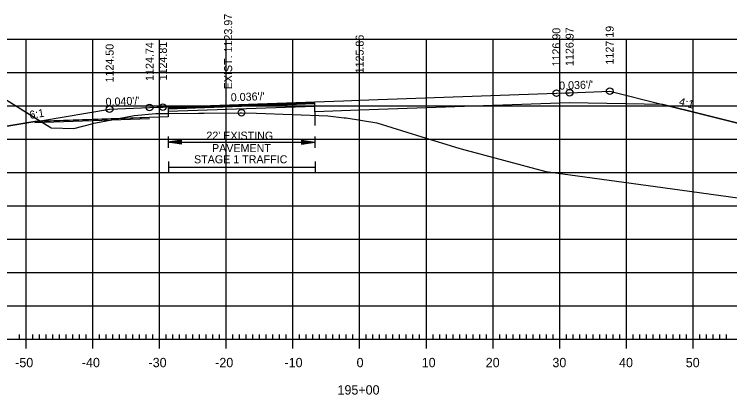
# Model space of a CAD drawing. Extents: x 1322838 to 1324533, y 339903 to 351025.
# Drawn here: x 1323651.9 to 1323759.2, y 350030.3 to 350087.3 of the extents above; entities that cross this region are included whole.
import ezdxf

# ---------------------------------------------------------------- set-up
doc = ezdxf.new("R2010")
doc.units = 0
for name, color, linetype in [('R_Alt Surface', 7, 'Continuous'), ('R_Axis', 7, 'Continuous'), ('R_Axis Annot', 7, 'Continuous'), ('R_Exist Surface', 7, 'Continuous'), ('R_Fin Surface', 7, 'Continuous'), ('R_Fin Surface Annot', 7, 'Continuous'), ('R_Grid', 7, 'Continuous'), ('R_No Plot', 7, 'Continuous'), ('R_Xsect Elev', 7, 'Continuous')]:
    doc.layers.add(name, color=color, linetype=linetype)

msp = doc.modelspace()

# ---------------------------------------------------------------- linework, layer by layer
at = {"layer": 'R_Alt Surface'}
msp.add_lwpolyline([(1323749.18, 350073.76), (1323735.21, 350074.04), (1323703.72, 350072.93), (1323697.01, 350072.69), (1323697, 350074.02), (1323675, 350073.24), (1323674.99, 350071.91), (1323672.22, 350071.81), (1323654.99, 350071.2)], dxfattribs=at)
at = {"layer": 'R_Axis'}
for p, q in [((1323653.72, 350037.17), (1323653.72, 350039.97)), ((1323663.72, 350037.17), (1323663.72, 350039.97)), ((1323673.72, 350037.17), (1323673.72, 350039.97)), ((1323683.72, 350037.17), (1323683.72, 350039.97)), ((1323693.72, 350037.17), (1323693.72, 350039.97)), ((1323703.72, 350037.17), (1323703.72, 350039.97)), ((1323713.72, 350037.17), (1323713.72, 350039.97)), ((1323723.72, 350037.17), (1323723.72, 350039.97)), ((1323733.72, 350037.17), (1323733.72, 350039.97)), ((1323743.72, 350037.17), (1323743.72, 350039.97)), ((1323753.72, 350037.17), (1323753.72, 350039.97)), ((1323652.72, 350038.57), (1323652.72, 350039.27)), ((1323654.72, 350038.57), (1323654.72, 350039.27)), ((1323655.72, 350038.57), (1323655.72, 350039.27)), ((1323656.72, 350038.57), (1323656.72, 350039.27)), ((1323657.72, 350038.57), (1323657.72, 350039.27)), ((1323658.72, 350038.57), (1323658.72, 350039.27)), ((1323659.72, 350038.57), (1323659.72, 350039.27)), ((1323660.72, 350038.57), (1323660.72, 350039.27)), ((1323661.72, 350038.57), (1323661.72, 350039.27)), ((1323662.72, 350038.57), (1323662.72, 350039.27)), ((1323664.72, 350038.57), (1323664.72, 350039.27)), ((1323665.72, 350038.57), (1323665.72, 350039.27)), ((1323666.72, 350038.57), (1323666.72, 350039.27)), ((1323667.72, 350038.57), (1323667.72, 350039.27)), ((1323668.72, 350038.57), (1323668.72, 350039.27)), ((1323669.72, 350038.57), (1323669.72, 350039.27)), ((1323670.72, 350038.57), (1323670.72, 350039.27)), ((1323671.72, 350038.57), (1323671.72, 350039.27)), ((1323672.72, 350038.57), (1323672.72, 350039.27)), ((1323674.72, 350038.57), (1323674.72, 350039.27)), ((1323675.72, 350038.57), (1323675.72, 350039.27)), ((1323676.72, 350038.57), (1323676.72, 350039.27)), ((1323677.72, 350038.57), (1323677.72, 350039.27)), ((1323678.72, 350038.57), (1323678.72, 350039.27)), ((1323679.72, 350038.57), (1323679.72, 350039.27)), ((1323680.72, 350038.57), (1323680.72, 350039.27)), ((1323681.72, 350038.57), (1323681.72, 350039.27)), ((1323682.72, 350038.57), (1323682.72, 350039.27)), ((1323684.72, 350038.57), (1323684.72, 350039.27)), ((1323685.72, 350038.57), (1323685.72, 350039.27)), ((1323686.72, 350038.57), (1323686.72, 350039.27)), ((1323687.72, 350038.57), (1323687.72, 350039.27)), ((1323688.72, 350038.57), (1323688.72, 350039.27)), ((1323689.72, 350038.57), (1323689.72, 350039.27)), ((1323690.72, 350038.57), (1323690.72, 350039.27)), ((1323691.72, 350038.57), (1323691.72, 350039.27)), ((1323692.72, 350038.57), (1323692.72, 350039.27)), ((1323694.72, 350038.57), (1323694.72, 350039.27)), ((1323695.72, 350038.57), (1323695.72, 350039.27)), ((1323696.72, 350038.57), (1323696.72, 350039.27)), ((1323697.72, 350038.57), (1323697.72, 350039.27)), ((1323698.72, 350038.57), (1323698.72, 350039.27)), ((1323699.72, 350038.57), (1323699.72, 350039.27)), ((1323700.72, 350038.57), (1323700.72, 350039.27)), ((1323701.72, 350038.57), (1323701.72, 350039.27)), ((1323702.72, 350038.57), (1323702.72, 350039.27)), ((1323704.72, 350038.57), (1323704.72, 350039.27)), ((1323705.72, 350038.57), (1323705.72, 350039.27)), ((1323706.72, 350038.57), (1323706.72, 350039.27)), ((1323707.72, 350038.57), (1323707.72, 350039.27)), ((1323708.72, 350038.57), (1323708.72, 350039.27)), ((1323709.72, 350038.57), (1323709.72, 350039.27)), ((1323710.72, 350038.57), (1323710.72, 350039.27)), ((1323711.72, 350038.57), (1323711.72, 350039.27)), ((1323712.72, 350038.57), (1323712.72, 350039.27)), ((1323714.72, 350038.57), (1323714.72, 350039.27)), ((1323715.72, 350038.57), (1323715.72, 350039.27)), ((1323716.72, 350038.57), (1323716.72, 350039.27)), ((1323717.72, 350038.57), (1323717.72, 350039.27)), ((1323718.72, 350038.57), (1323718.72, 350039.27)), ((1323719.72, 350038.57), (1323719.72, 350039.27)), ((1323720.72, 350038.57), (1323720.72, 350039.27)), ((1323721.72, 350038.57), (1323721.72, 350039.27)), ((1323722.72, 350038.57), (1323722.72, 350039.27)), ((1323724.72, 350038.57), (1323724.72, 350039.27)), ((1323725.72, 350038.57), (1323725.72, 350039.27)), ((1323726.72, 350038.57), (1323726.72, 350039.27)), ((1323727.72, 350038.57), (1323727.72, 350039.27)), ((1323728.72, 350038.57), (1323728.72, 350039.27)), ((1323729.72, 350038.57), (1323729.72, 350039.27)), ((1323730.72, 350038.57), (1323730.72, 350039.27)), ((1323731.72, 350038.57), (1323731.72, 350039.27)), ((1323732.72, 350038.57), (1323732.72, 350039.27)), ((1323734.72, 350038.57), (1323734.72, 350039.27)), ((1323735.72, 350038.57), (1323735.72, 350039.27)), ((1323736.72, 350038.57), (1323736.72, 350039.27)), ((1323737.72, 350038.57), (1323737.72, 350039.27)), ((1323738.72, 350038.57), (1323738.72, 350039.27)), ((1323739.72, 350038.57), (1323739.72, 350039.27)), ((1323740.72, 350038.57), (1323740.72, 350039.27)), ((1323741.72, 350038.57), (1323741.72, 350039.27)), ((1323742.72, 350038.57), (1323742.72, 350039.27)), ((1323744.72, 350038.57), (1323744.72, 350039.27)), ((1323745.72, 350038.57), (1323745.72, 350039.27)), ((1323746.72, 350038.57), (1323746.72, 350039.27)), ((1323747.72, 350038.57), (1323747.72, 350039.27)), ((1323748.72, 350038.57), (1323748.72, 350039.27)), ((1323749.72, 350038.57), (1323749.72, 350039.27)), ((1323750.72, 350038.57), (1323750.72, 350039.27)), ((1323751.72, 350038.57), (1323751.72, 350039.27)), ((1323752.72, 350038.57), (1323752.72, 350039.27)), ((1323754.72, 350038.57), (1323754.72, 350039.27)), ((1323755.72, 350038.57), (1323755.72, 350039.27)), ((1323756.72, 350038.57), (1323756.72, 350039.27)), ((1323757.72, 350038.57), (1323757.72, 350039.27)), ((1323758.72, 350038.57), (1323758.72, 350039.27)), ((1323563.72, 350038.57), (1323843.72, 350038.57))]:
    msp.add_line(p, q, dxfattribs=at)
at = {"layer": 'R_Axis Annot'}
for p, q in [((1323675, 350068.98), (1323675, 350067.27)), ((1323697, 350068.98), (1323697, 350067.27)), ((1323677, 350068.42), (1323675, 350068.12)), ((1323677, 350067.82), (1323675, 350068.12)), ((1323675, 350068.12), (1323697, 350068.12)), ((1323677, 350068.37), (1323675.33, 350068.12)), ((1323677, 350067.87), (1323675.33, 350068.12)), ((1323677, 350068.32), (1323675.68, 350068.12)), ((1323677, 350067.93), (1323675.68, 350068.12)), ((1323677, 350068.27), (1323676.01, 350068.12)), ((1323677, 350067.98), (1323676.01, 350068.12)), ((1323677, 350068.22), (1323676.35, 350068.12)), ((1323677, 350068.03), (1323676.35, 350068.12)), ((1323677, 350068.17), (1323676.68, 350068.12)), ((1323677, 350068.08), (1323676.68, 350068.12)), ((1323677, 350067.82), (1323677, 350068.42)), ((1323695, 350068.42), (1323697, 350068.12)), ((1323695, 350068.42), (1323695, 350067.82)), ((1323695, 350068.37), (1323696.66, 350068.12)), ((1323695, 350068.32), (1323696.32, 350068.12)), ((1323695, 350068.27), (1323695.99, 350068.12)), ((1323695, 350068.22), (1323695.65, 350068.12)), ((1323695, 350068.17), (1323695.31, 350068.12)), ((1323695, 350067.82), (1323697, 350068.12)), ((1323695, 350068.03), (1323695.65, 350068.12)), ((1323695, 350067.93), (1323696.32, 350068.12)), ((1323695, 350067.87), (1323696.66, 350068.12)), ((1323695, 350067.98), (1323695.99, 350068.12)), ((1323695, 350068.08), (1323695.31, 350068.12)), ((1323675.04, 350065.21), (1323675.04, 350063.51)), ((1323697.04, 350065.21), (1323697.04, 350063.51)), ((1323675.04, 350064.36), (1323697.04, 350064.36))]:
    msp.add_line(p, q, dxfattribs=at)
at = {"layer": 'R_Exist Surface'}
msp.add_lwpolyline([(1323649.88, 350075.02), (1323657.33, 350070.35), (1323657.46, 350070.27), (1323657.49, 350070.27), (1323660.86, 350070.18), (1323663.74, 350070.94), (1323663.84, 350070.97), (1323664.15, 350071.02), (1323669.91, 350072.13), (1323673.17, 350072.4), (1323673.25, 350072.41), (1323685.79, 350072.54), (1323686, 350072.54), (1323688.26, 350072.46), (1323698.95, 350072.08), (1323701.41, 350071.79), (1323701.51, 350071.78), (1323701.71, 350071.75), (1323706.31, 350071.02), (1323713.06, 350068.92), (1323718.57, 350067.21), (1323718.93, 350067.11), (1323731.65, 350063.74), (1323751.72, 350060.95), (1323803.17, 350053.89)], dxfattribs=at)
at = {"layer": 'R_Fin Surface'}
msp.add_lwpolyline([(1323627.66, 350074.92), (1323643.6, 350069.61), (1323644.22, 350069.4), (1323654.99, 350071.2), (1323656.15, 350071.39), (1323666.22, 350073.07), (1323672.22, 350073.31), (1323673.32, 350073.35), (1323674.21, 350073.38), (1323701.29, 350074.34), (1323703.72, 350074.43), (1323733.22, 350075.47), (1323734.55, 350075.52), (1323735.21, 350075.54), (1323741.22, 350075.76), (1323749.18, 350073.76), (1323755.04, 350072.3), (1323763.22, 350070.26), (1323784.43, 350063.19), (1323818.84, 350051.71)], dxfattribs=at)
at = {"layer": 'R_Grid'}
for p, q in [((1323563.72, 350083.57), (1323843.72, 350083.57)), ((1323653.72, 350038.57), (1323653.72, 350083.57)), ((1323663.72, 350038.57), (1323663.72, 350083.57)), ((1323673.72, 350038.57), (1323673.72, 350083.57)), ((1323683.72, 350038.57), (1323683.72, 350083.57)), ((1323693.72, 350038.57), (1323693.72, 350083.57)), ((1323703.72, 350038.57), (1323703.72, 350083.57)), ((1323713.72, 350038.57), (1323713.72, 350083.57)), ((1323723.72, 350038.57), (1323723.72, 350083.57)), ((1323733.72, 350038.57), (1323733.72, 350083.57)), ((1323743.72, 350038.57), (1323743.72, 350083.57)), ((1323753.72, 350038.57), (1323753.72, 350083.57)), ((1323563.72, 350078.57), (1323843.72, 350078.57)), ((1323563.72, 350073.57), (1323843.72, 350073.57)), ((1323563.72, 350068.57), (1323843.72, 350068.57)), ((1323563.72, 350063.57), (1323843.72, 350063.57)), ((1323563.72, 350058.57), (1323843.72, 350058.57)), ((1323563.72, 350053.57), (1323843.72, 350053.57)), ((1323563.72, 350048.57), (1323843.72, 350048.57)), ((1323563.72, 350043.57), (1323843.72, 350043.57)), ((1323563.72, 350038.57), (1323843.72, 350038.57))]:
    msp.add_line(p, q, dxfattribs=at)
at = {"layer": 'R_No Plot'}
for p, q in [((1323697, 350073.85), (1323675, 350073.07)), ((1323697.01, 350073.48), (1323675.01, 350072.7)), ((1323697.01, 350072.69), (1323697.01, 350070.64)), ((1323672.22, 350071.64), (1323655, 350071.03))]:
    msp.add_line(p, q, dxfattribs=at)
for points in [[(1323627.66, 350074.92), (1323628.3, 350074.9), (1323636.34, 350074.57), (1323644.77, 350074.85), (1323649.88, 350075.02), (1323655.92, 350071.23), (1323654.99, 350071.2), (1323644.22, 350069.4), (1323643.6, 350069.61)], [(1323667.34, 350071.64), (1323669.91, 350072.13), (1323673.17, 350072.4), (1323673.25, 350072.41), (1323674.99, 350072.43), (1323674.99, 350071.91), (1323672.22, 350071.81)], [(1323655.92, 350071.23), (1323657.33, 350070.35), (1323657.46, 350070.27), (1323657.49, 350070.27), (1323660.86, 350070.18), (1323663.74, 350070.94), (1323663.84, 350070.97), (1323664.15, 350071.02), (1323667.34, 350071.64)]]:
    msp.add_lwpolyline(points, close=True, dxfattribs=at)
msp.add_lwpolyline([(1323763.22, 350070.26), (1323755.04, 350072.3), (1323749.18, 350073.76), (1323735.21, 350074.04), (1323703.72, 350072.93), (1323697.01, 350072.69), (1323697, 350074.02), (1323675, 350073.24), (1323674.99, 350072.43), (1323685.79, 350072.54), (1323686, 350072.54), (1323688.26, 350072.46), (1323698.95, 350072.08), (1323701.41, 350071.79), (1323701.51, 350071.78), (1323701.71, 350071.75), (1323706.31, 350071.02), (1323713.06, 350068.92), (1323718.57, 350067.21), (1323718.93, 350067.11), (1323731.65, 350063.74), (1323751.72, 350060.95), (1323803.17, 350053.89)], dxfattribs=at)
for centre in [(1323741.22, 350075.76), (1323733.22, 350075.47), (1323735.21, 350075.54), (1323666.22, 350073.07), (1323672.22, 350073.31), (1323674.21, 350073.38), (1323686, 350072.54)]:
    msp.add_circle(centre, 0.5, dxfattribs=at)

# ---------------------------------------------------------------- texts
at = {"layer": 'R_Axis Annot'}
for s, height, p in [("22' EXISTING ", 1.2, (1323680.73, 350068.5)), ('PAVEMENT', 1.2, (1323681.58, 350066.63)), ('STAGE 1 TRAFFIC', 1.2, (1323678.88, 350064.95)), ('-50', 1.4, (1323652.06, 350034.37)), ('-40', 1.4, (1323662.06, 350034.37)), ('-30', 1.4, (1323672.06, 350034.37)), ('-20', 1.4, (1323682.06, 350034.37)), ('-10', 1.4, (1323692.45, 350034.37)), ('0', 1.4, (1323703.26, 350034.37)), ('10', 1.4, (1323713.03, 350034.37)), ('20', 1.4, (1323722.63, 350034.37)), ('30', 1.4, (1323732.63, 350034.37)), ('40', 1.4, (1323742.63, 350034.37)), ('50', 1.4, (1323752.63, 350034.37)), ('195+00', 1.4, (1323700.4, 350030.27))]:
    msp.add_text(s, height=height, dxfattribs=at).set_placement(p)
at = {"layer": 'R_Fin Surface Annot'}
for s, rotation, p in [('1126.90', 90, (1323733.82, 350079.47)), ('1126.97', 90, (1323735.81, 350079.54)), ('1127.19', 90, (1323741.82, 350079.76)), ('1125.86', 90, (1323704.32, 350078.43)), ('1124.50', 90, (1323666.82, 350077.07)), ('1124.74', 90, (1323672.82, 350077.31)), ('1124.81', 90, (1323674.81, 350077.38)), ("0.036'/'", 2.0259, (1323733.66, 350075.99)), ("0.036'/'", 2.0309, (1323684.41, 350074.24)), ("0.040'/'", 2.2907, (1323665.64, 350073.55)), ('4:1', 345.9637, (1323751.53, 350073.69)), ('6:1', 9.4632, (1323654.29, 350071.59))]:
    msp.add_text(s, height=1.2, rotation=rotation, dxfattribs=at).set_placement(p)
at = {"layer": 'R_Xsect Elev'}
msp.add_text('EXIST. 1123.97', height=1.2, rotation=90, dxfattribs=at).set_placement((1323684.6, 350076.04))

doc.saveas('drawing.dxf')
